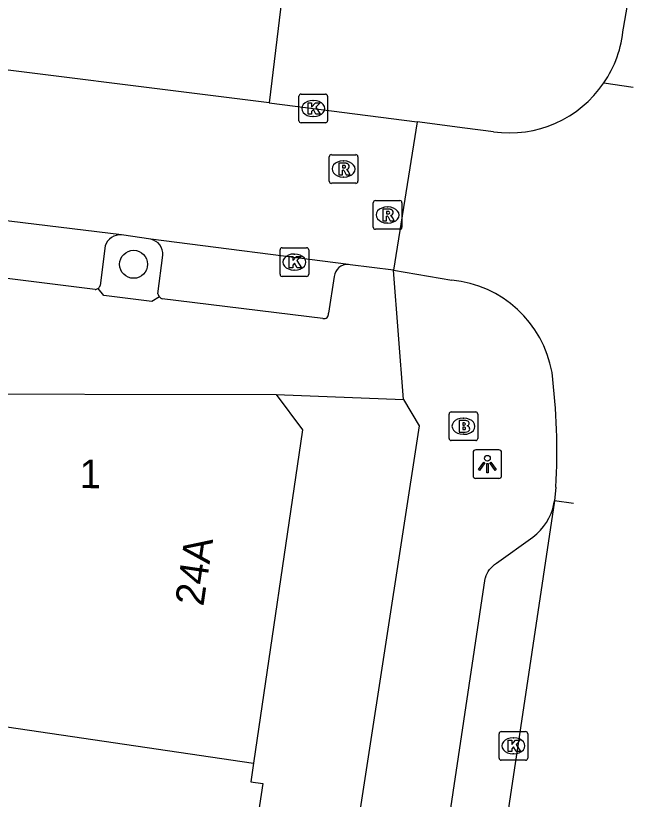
# Model space of a CAD drawing. Extents: x 161696 to 162377, y 380761 to 381673.
# Drawn here: x 162325.44 to 162346.98, y 381532.57 to 381559.92 of the extents above; entities that cross this region are included whole.
import ezdxf

# ---------------------------------------------------------------- set-up
doc = ezdxf.new("R2010")
doc.units = 0
for name, color, linetype in [('IMGEO_Boom', 7, 'Continuous'), ('IMGEO_Brandkraan', 7, 'Continuous'), ('IMGEO_Kolk', 7, 'Continuous'), ('IMGEO_Lichtpunt', 7, 'Continuous'), ('IMGEO_Pand', 7, 'Continuous'), ('IMGEO_Pand_nummerreeks', 7, 'Continuous'), ('IMGEO_Parkeervlak_open', 7, 'Continuous'), ('IMGEO_Rijbaan_lokaal_gesloten', 7, 'Continuous'), ('IMGEO_Rijbaan_lokaal_open', 7, 'Continuous'), ('IMGEO_Rioolput', 7, 'Continuous'), ('IMGEO_Voetpad_open', 7, 'Continuous')]:
    doc.layers.add(name, color=color, linetype=linetype)

msp = doc.modelspace()

# ---------------------------------------------------------------- linework, layer by layer
at = {"layer": 'IMGEO_Boom'}
msp.add_circle((162329.549, 381551.241), 0.489, dxfattribs=at)
at = {"layer": 'IMGEO_Brandkraan'}
for p, q in [((162340.553, 381545.162), (162340.553, 381546.014)), ((162340.628, 381546.088), (162341.48, 381546.088)), ((162341.554, 381546.014), (162341.554, 381545.162)), ((162341.041, 381545.868), (162341.066, 381545.868)), ((162341.064, 381545.308), (162341.039, 381545.308)), ((162341.48, 381545.088), (162340.628, 381545.088))]:
    msp.add_line(p, q, dxfattribs=at)
for points in [[(162340.553, 381545.162), (162340.553, 381546.014)], [(162340.628, 381546.088), (162341.48, 381546.088)], [(162341.554, 381546.014), (162341.554, 381545.162)], [(162340.901, 381545.788), (162340.901, 381545.388), (162341.114, 381545.388)], [(162341.132, 381545.788), (162340.901, 381545.788)], [(162341.08, 381545.707), (162341.026, 381545.707), (162341.026, 381545.631)], [(162341.026, 381545.631), (162341.079, 381545.631)], [(162341.088, 381545.555), (162341.026, 381545.555), (162341.026, 381545.474)], [(162341.026, 381545.474), (162341.088, 381545.474)], [(162341.48, 381545.088), (162340.628, 381545.088)]]:
    msp.add_lwpolyline(points, dxfattribs=at)
for centre, radius, start, end in [((162340.63, 381546.012), 0.0765, 91.552, 178.448), ((162340.63, 381546.012), 0.0765, 91.552, 178.448), ((162341.478, 381546.012), 0.0765, 1.552, 88.448), ((162341.478, 381546.012), 0.0765, 1.552, 88.448), ((162341.136, 381545.643), 0.145, 59.4692, 91.5367), ((162341.161, 381545.69), 0.0922, 285.5137, 58.1501), ((162341.081, 381545.669), 0.0379, 267.8285, 90.9355), ((162341.089, 381545.514), 0.0404, 269.8759, 90.5077), ((162341.166, 381545.498), 0.105, 301.3115, 78.989), ((162341.12, 381545.639), 0.251, 268.6676, 293.5347), ((162340.63, 381545.164), 0.0765, 181.552, 268.448), ((162340.63, 381545.164), 0.0765, 181.552, 268.448), ((162341.478, 381545.164), 0.0765, 271.552, 358.448), ((162341.478, 381545.164), 0.0765, 271.552, 358.448)]:
    msp.add_arc(centre, radius, start, end, dxfattribs=at)
for centre, major_axis, ratio, start_param, end_param in [((162341.04, 381545.588), (-0.387, 0.002), 0.722429, 4.712389, 7.853982), ((162341.065, 381545.588), (-0.39, 0.002), 0.717154, 1.570796, 4.712389)]:
    msp.add_ellipse(centre, major_axis=major_axis, ratio=ratio, start_param=start_param, end_param=end_param, dxfattribs=at)
at = {"layer": 'IMGEO_Kolk'}
for p, q in [((162335.314, 381556.253), (162335.314, 381557.105)), ((162335.389, 381557.179), (162336.241, 381557.179)), ((162335.802, 381556.959), (162335.827, 381556.959)), ((162336.315, 381557.105), (162336.315, 381556.253)), ((162335.825, 381556.399), (162335.8, 381556.399)), ((162336.241, 381556.179), (162335.389, 381556.179)), ((162334.655, 381550.893), (162334.655, 381551.745)), ((162334.73, 381551.819), (162335.582, 381551.819)), ((162335.656, 381551.745), (162335.656, 381550.893)), ((162335.143, 381551.599), (162335.168, 381551.599)), ((162335.166, 381551.039), (162335.141, 381551.039)), ((162335.582, 381550.819), (162334.73, 381550.819)), ((162342.294, 381534.008), (162342.294, 381534.86)), ((162342.369, 381534.934), (162343.221, 381534.934)), ((162343.295, 381534.86), (162343.295, 381534.008)), ((162342.782, 381534.714), (162342.807, 381534.714)), ((162342.805, 381534.154), (162342.78, 381534.154)), ((162343.221, 381533.934), (162342.369, 381533.934))]:
    msp.add_line(p, q, dxfattribs=at)
for points in [[(162335.314, 381556.253), (162335.314, 381557.105)], [(162335.389, 381557.179), (162336.241, 381557.179)], [(162336.315, 381557.105), (162336.315, 381556.253)], [(162335.635, 381556.879), (162335.758, 381556.879), (162335.758, 381556.728), (162335.888, 381556.879), (162336.052, 381556.879), (162335.906, 381556.728), (162336.059, 381556.479), (162335.907, 381556.479), (162335.822, 381556.643), (162335.758, 381556.576), (162335.758, 381556.479), (162335.635, 381556.479), (162335.635, 381556.879)], [(162336.241, 381556.179), (162335.389, 381556.179)], [(162334.655, 381550.893), (162334.655, 381551.745)], [(162334.73, 381551.819), (162335.582, 381551.819)], [(162335.656, 381551.745), (162335.656, 381550.893)], [(162334.976, 381551.519), (162335.099, 381551.519), (162335.099, 381551.368), (162335.229, 381551.519), (162335.393, 381551.519), (162335.247, 381551.368), (162335.4, 381551.119), (162335.248, 381551.119), (162335.163, 381551.283), (162335.099, 381551.216), (162335.099, 381551.119), (162334.976, 381551.119), (162334.976, 381551.519)], [(162335.582, 381550.819), (162334.73, 381550.819)], [(162342.294, 381534.008), (162342.294, 381534.86)], [(162342.369, 381534.934), (162343.221, 381534.934)], [(162343.295, 381534.86), (162343.295, 381534.008)], [(162342.615, 381534.634), (162342.738, 381534.634), (162342.738, 381534.483), (162342.868, 381534.634), (162343.032, 381534.634), (162342.886, 381534.483), (162343.039, 381534.234), (162342.887, 381534.234), (162342.802, 381534.398), (162342.738, 381534.331), (162342.738, 381534.234), (162342.615, 381534.234), (162342.615, 381534.634)], [(162343.221, 381533.934), (162342.369, 381533.934)]]:
    msp.add_lwpolyline(points, dxfattribs=at)
for centre, start, end in [((162335.391, 381557.103), 91.552, 178.448), ((162335.391, 381557.103), 91.552, 178.448), ((162336.239, 381557.103), 1.552, 88.448), ((162336.239, 381557.103), 1.552, 88.448), ((162335.391, 381556.255), 181.552, 268.448), ((162335.391, 381556.255), 181.552, 268.448), ((162336.239, 381556.255), 271.552, 358.448), ((162336.239, 381556.255), 271.552, 358.448), ((162334.732, 381551.743), 91.552, 178.448), ((162334.732, 381551.743), 91.552, 178.448), ((162335.58, 381551.743), 1.552, 88.448), ((162335.58, 381551.743), 1.552, 88.448), ((162334.732, 381550.895), 181.552, 268.448), ((162334.732, 381550.895), 181.552, 268.448), ((162335.58, 381550.895), 271.552, 358.448), ((162335.58, 381550.895), 271.552, 358.448), ((162342.371, 381534.858), 91.552, 178.448), ((162342.371, 381534.858), 91.552, 178.448), ((162343.219, 381534.858), 1.552, 88.448), ((162343.219, 381534.858), 1.552, 88.448), ((162342.371, 381534.01), 181.552, 268.448), ((162342.371, 381534.01), 181.552, 268.448), ((162343.219, 381534.01), 271.552, 358.448), ((162343.219, 381534.01), 271.552, 358.448)]:
    msp.add_arc(centre, 0.0765, start, end, dxfattribs=at)
for centre, major_axis, ratio, start_param, end_param in [((162335.801, 381556.679), (-0.387, 0.002), 0.722429, 4.712389, 7.853982), ((162335.826, 381556.679), (-0.39, 0.002), 0.717154, 1.570796, 4.712389), ((162335.142, 381551.319), (-0.387, 0.002), 0.722429, 4.712389, 7.853982), ((162335.167, 381551.319), (-0.39, 0.002), 0.717154, 1.570796, 4.712389), ((162342.781, 381534.434), (-0.387, 0.002), 0.722429, 4.712389, 7.853982), ((162342.806, 381534.434), (-0.39, 0.002), 0.717154, 1.570796, 4.712389)]:
    msp.add_ellipse(centre, major_axis=major_axis, ratio=ratio, start_param=start_param, end_param=end_param, dxfattribs=at)
at = {"layer": 'IMGEO_Lichtpunt'}
for p, q in [((162341.388, 381544.673), (162341.388, 381543.866)), ((162341.388, 381544.673), (162341.388, 381543.866)), ((162342.29, 381544.768), (162341.482, 381544.768)), ((162342.29, 381544.768), (162341.482, 381544.768)), ((162342.384, 381543.866), (162342.384, 381544.673)), ((162342.384, 381543.866), (162342.384, 381544.673)), ((162341.482, 381543.772), (162342.29, 381543.772)), ((162341.482, 381543.772), (162342.29, 381543.772))]:
    msp.add_line(p, q, dxfattribs=at)
for points in [[(162341.762, 381544.337), (162341.801, 381544.309), (162341.613, 381544.047), (162341.575, 381544.074), (162341.762, 381544.337)], [(162341.864, 381544.289), (162341.911, 381544.289), (162341.911, 381543.967), (162341.864, 381543.967), (162341.864, 381544.289)], [(162341.974, 381544.309), (162342.012, 381544.336), (162342.199, 381544.074), (162342.16, 381544.046), (162341.974, 381544.309)]]:
    msp.add_lwpolyline(points, dxfattribs=at)
msp.add_circle((162341.887, 381544.471), 0.0994, dxfattribs=at)
for centre, start, end in [((162341.482, 381544.673), 90, 180), ((162341.482, 381544.673), 90, 180), ((162342.29, 381544.673), 0, 90), ((162342.29, 381544.673), 0, 90), ((162341.482, 381543.866), 180, 270), ((162341.482, 381543.866), 180, 270), ((162342.29, 381543.866), 270, 0), ((162342.29, 381543.866), 270, 360)]:
    msp.add_arc(centre, 0.0946, start, end, dxfattribs=at)
at = {"layer": 'IMGEO_Pand'}
for points in [[(162321.151, 381546.722), (162319.956, 381539.237), (162320.788, 381539.124), (162320.304, 381535.809), (162333.729, 381533.83)], [(162321.151, 381546.722), (162334.521, 381546.695)], [(162334.521, 381546.695), (162335.434, 381545.468), (162333.729, 381533.83)], [(162333.729, 381533.83), (162333.634, 381533.183), (162334.051, 381533.122), (162333.701, 381530.735), (162333.296, 381530.795), (162332.963, 381528.518)]]:
    msp.add_lwpolyline(points, dxfattribs=at)
at = {"layer": 'IMGEO_Parkeervlak_open'}
for points in [[(162328.557, 381551.885), (162328.383, 381550.5)], [(162330.399, 381550.214), (162330.568, 381551.559)]]:
    msp.add_lwpolyline(points, dxfattribs=at)
for centre, radius, start, end in [((162329.092, 381551.707), 0.564, 86.647, 161.6132), ((162330.046, 381551.601), 0.523, 355.3966, 78.5741), ((162328.201, 381550.557), 0.19, 304.0961, 342.7107), ((162330.669, 381550.283), 0.278, 194.2802, 220.4753)]:
    msp.add_arc(centre, radius, start, end, dxfattribs=at)
at = {"layer": 'IMGEO_Rijbaan_lokaal_gesloten'}
for points in [[(162346.764, 381560.283), (162346.628, 381559.477)], [(162344.228, 381542.983), (162340.306, 381516.815)]]:
    msp.add_lwpolyline(points, dxfattribs=at)
msp.add_arc((162342.664, 381559.816), 3.979, 325.6082, 355.107, dxfattribs=at)
at = {"layer": 'IMGEO_Rijbaan_lokaal_open'}
for points in [[(162334.279, 381556.873), (162331.486, 381557.225), (162324.986, 381558.045)], [(162345.947, 381557.569), (162346.977, 381557.421)], [(162334.279, 381556.873), (162339.436, 381556.21)], [(162339.436, 381556.21), (162338.615, 381551.039)], [(162342.095, 381555.865), (162341.105, 381555.993), (162339.436, 381556.21)], [(162329.125, 381552.27), (162322.233, 381553.111)], [(162330.15, 381552.114), (162329.125, 381552.27)], [(162337.038, 381551.235), (162330.15, 381552.114)], [(162338.615, 381551.039), (162337.106, 381551.226), (162337.038, 381551.235)], [(162338.615, 381551.039), (162340.644, 381550.691)], [(162344.279, 381543.466), (162344.228, 381542.983)], [(162344.886, 381542.888), (162344.886, 381542.888), (162344.228, 381542.983)]]:
    msp.add_lwpolyline(points, dxfattribs=at)
for centre, radius, start, end in [((162342.649, 381559.819), 3.993, 262.0273, 325.6988), ((162340.268, 381546.773), 3.936, 10.159, 84.5257), ((162321.177, 381544.684), 23.134, 356.983, 6.9106)]:
    msp.add_arc(centre, radius, start, end, dxfattribs=at)
at = {"layer": 'IMGEO_Rioolput'}
for p, q in [((162336.446, 381555.067), (162337.298, 381555.067)), ((162336.371, 381554.141), (162336.371, 381554.993)), ((162336.859, 381554.847), (162336.884, 381554.847)), ((162337.372, 381554.993), (162337.372, 381554.141)), ((162336.882, 381554.287), (162336.857, 381554.287)), ((162337.298, 381554.067), (162336.446, 381554.067)), ((162337.908, 381552.536), (162337.908, 381553.388)), ((162337.983, 381553.462), (162338.835, 381553.462)), ((162338.909, 381553.388), (162338.909, 381552.536)), ((162338.396, 381553.242), (162338.421, 381553.242)), ((162338.419, 381552.682), (162338.394, 381552.682)), ((162338.835, 381552.462), (162337.983, 381552.462))]:
    msp.add_line(p, q, dxfattribs=at)
for points in [[(162336.446, 381555.067), (162337.298, 381555.067)], [(162336.371, 381554.141), (162336.371, 381554.993)], [(162336.96, 381554.765), (162336.708, 381554.767), (162336.708, 381554.367)], [(162337.372, 381554.993), (162337.372, 381554.141)], [(162336.708, 381554.367), (162336.832, 381554.367), (162336.832, 381554.529), (162336.843, 381554.529)], [(162336.886, 381554.686), (162336.832, 381554.686), (162336.832, 381554.605)], [(162336.832, 381554.605), (162336.884, 381554.605)], [(162336.89, 381554.5), (162336.961, 381554.367), (162337.101, 381554.367), (162337.036, 381554.493)], [(162337.298, 381554.067), (162336.446, 381554.067)], [(162337.908, 381552.536), (162337.908, 381553.388)], [(162337.983, 381553.462), (162338.835, 381553.462)], [(162338.909, 381553.388), (162338.909, 381552.536)], [(162338.497, 381553.16), (162338.245, 381553.162), (162338.245, 381552.762)], [(162338.245, 381552.762), (162338.369, 381552.762), (162338.369, 381552.924), (162338.38, 381552.924)], [(162338.423, 381553.081), (162338.369, 381553.081), (162338.369, 381553)], [(162338.369, 381553), (162338.421, 381553)], [(162338.427, 381552.895), (162338.498, 381552.762), (162338.638, 381552.762), (162338.573, 381552.888)], [(162338.835, 381552.462), (162337.983, 381552.462)]]:
    msp.add_lwpolyline(points, dxfattribs=at)
for centre, radius, start, end in [((162336.448, 381554.991), 0.0765, 91.552, 178.448), ((162336.448, 381554.991), 0.0765, 91.552, 178.448), ((162337.296, 381554.991), 0.0765, 1.552, 88.448), ((162337.296, 381554.991), 0.0765, 1.552, 88.448), ((162336.959, 381554.655), 0.109, 350.3612, 89.416), ((162336.842, 381554.476), 0.0533, 26.0293, 88.6989), ((162336.868, 381554.794), 0.19, 274.7715, 282.9687), ((162336.892, 381554.59), 0.0964, 77.0061, 93.1865), ((162336.906, 381554.647), 0.0378, 276.6634, 79.6772), ((162336.957, 381554.655), 0.112, 277.5842, 350.9817), ((162336.941, 381554.44), 0.108, 29.5134, 73.7905), ((162336.448, 381554.143), 0.0765, 181.552, 268.448), ((162336.448, 381554.143), 0.0765, 181.552, 268.448), ((162337.296, 381554.143), 0.0765, 271.552, 358.448), ((162337.296, 381554.143), 0.0765, 271.552, 358.448), ((162337.985, 381553.386), 0.0765, 91.552, 178.448), ((162337.985, 381553.386), 0.0765, 91.552, 178.448), ((162338.833, 381553.386), 0.0765, 1.552, 88.448), ((162338.833, 381553.386), 0.0765, 1.552, 88.448), ((162338.496, 381553.05), 0.109, 350.3612, 89.416), ((162338.379, 381552.871), 0.0533, 26.0293, 88.6989), ((162338.405, 381553.189), 0.19, 274.7715, 282.9687), ((162338.429, 381552.985), 0.0964, 77.0061, 93.1865), ((162338.443, 381553.042), 0.0378, 276.6634, 79.6772), ((162338.494, 381553.05), 0.112, 277.5842, 350.9817), ((162338.478, 381552.835), 0.108, 29.5134, 73.7905), ((162337.985, 381552.538), 0.0765, 181.552, 268.448), ((162337.985, 381552.538), 0.0765, 181.552, 268.448), ((162338.833, 381552.538), 0.0765, 271.552, 358.448), ((162338.833, 381552.538), 0.0765, 271.552, 358.448)]:
    msp.add_arc(centre, radius, start, end, dxfattribs=at)
for centre, major_axis, ratio, start_param, end_param in [((162336.858, 381554.567), (-0.387, 0.002), 0.722429, 4.712389, 7.853982), ((162336.883, 381554.567), (-0.39, 0.002), 0.717154, 1.570796, 4.712389), ((162338.395, 381552.962), (-0.387, 0.002), 0.722429, 4.712389, 7.853982), ((162338.42, 381552.962), (-0.39, 0.002), 0.717154, 1.570796, 4.712389)]:
    msp.add_ellipse(centre, major_axis=major_axis, ratio=ratio, start_param=start_param, end_param=end_param, dxfattribs=at)
at = {"layer": 'IMGEO_Voetpad_open'}
for points in [[(162312.597, 381566.959), (162333.183, 381564.441), (162335.159, 381564.199), (162334.279, 381556.873)], [(162328.204, 381550.363), (162322.622, 381551.06)], [(162338.966, 381546.521), (162338.615, 381551.039)], [(162336.545, 381550.819), (162336.346, 381549.53)], [(162330.457, 381550.102), (162330.184, 381549.937), (162328.516, 381550.154), (162328.308, 381550.399)], [(162336.152, 381549.352), (162330.549, 381550.031)], [(162334.521, 381546.695), (162338.966, 381546.521)], [(162338.966, 381546.521), (162339.507, 381545.608), (162335.31, 381518.353), (162331.415, 381490.978), (162325.748, 381452.933)], [(162338.834, 381520.358), (162341.809, 381540.273), (162341.816, 381540.304), (162341.843, 381540.38), (162341.877, 381540.453), (162341.917, 381540.523), (162341.963, 381540.59), (162342.015, 381540.651), (162342.072, 381540.708), (162342.134, 381540.76), (162342.2, 381540.806), (162343.476, 381541.722), (162343.61, 381541.834), (162343.734, 381541.957), (162343.847, 381542.091), (162343.947, 381542.234), (162344.034, 381542.386), (162344.107, 381542.545), (162344.165, 381542.709), (162344.209, 381542.878), (162344.228, 381542.983)]]:
    msp.add_lwpolyline(points, dxfattribs=at)
for centre, radius, start, end in [((162337.013, 381550.764), 0.471, 86.9727, 173.3435), ((162328.192, 381550.566), 0.203, 273.3726, 304.8144), ((162330.673, 381550.287), 0.284, 220.5373, 244.1451), ((162336.193, 381549.502), 0.155, 254.639, 10.4354)]:
    msp.add_arc(centre, radius, start, end, dxfattribs=at)

# ---------------------------------------------------------------- texts
at = {"layer": 'IMGEO_Pand_nummerreeks'}
for s, rotation, p in [('1', 359.8843, (162327.668, 381543.429)), ('24A', 81.6652, (162331.981, 381539.284))]:
    msp.add_text(s, height=1, rotation=rotation, dxfattribs=at).set_placement(p)

doc.saveas('drawing.dxf')
